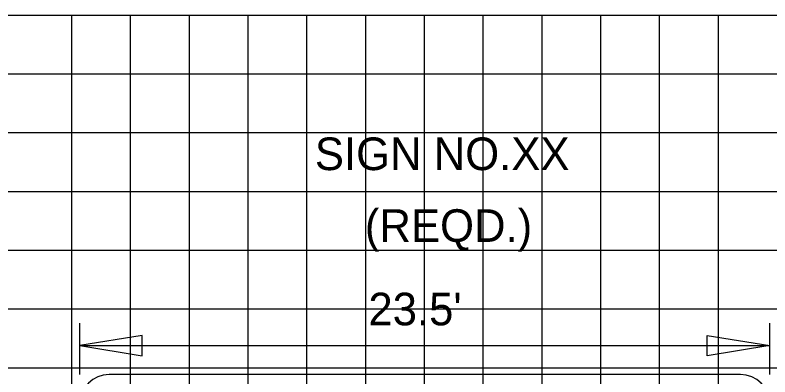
# Model space of a CAD drawing. Extents: x 2193008 to 2198143, y 1236112 to 1237864.
# Drawn here: x 2194647.76 to 2194673.44, y 1237210.79 to 1237223.11 of the extents above; entities that cross this region are included whole.
import ezdxf

# ---------------------------------------------------------------- set-up
doc = ezdxf.new("R2010")
doc.units = 0
for name, color, linetype in [('GSCOLORFILL', 7, 'Continuous'), ('GSDIMS', 7, 'Continuous'), ('Level 55', 7, 'Continuous'), ('M-ROADS', 7, 'Continuous')]:
    doc.layers.add(name, color=color, linetype=linetype)

msp = doc.modelspace()

# ---------------------------------------------------------------- linework, layer by layer
at = {"layer": 'GSCOLORFILL'}
msp.add_line((2194672.436, 1237210.877), (2194650.958, 1237210.877), dxfattribs=at)
for centre, start, end in [((2194650.958, 1237209.878), 90, 180), ((2194672.436, 1237209.878), 0, 90)]:
    msp.add_arc(centre, 0.999, start, end, dxfattribs=at)
at = {"layer": 'GSDIMS'}
for p, q in [((2194649.959, 1237210.877), (2194649.959, 1237212.619)), ((2194673.435, 1237210.877), (2194673.435, 1237212.619)), ((2194649.959, 1237211.861), (2194673.435, 1237211.861))]:
    msp.add_line(p, q, dxfattribs=at)
for points in [[(2194649.959, 1237211.861), (2194652.087, 1237211.514), (2194652.087, 1237212.208)], [(2194673.435, 1237211.861), (2194671.307, 1237211.514), (2194671.307, 1237212.208)]]:
    msp.add_lwpolyline(points, close=True, dxfattribs=at)
at = {"layer": 'M-ROADS'}
for p, q in [((2194547.688, 1237223.106), (2194677.688, 1237223.106)), ((2194649.688, 1237163.106), (2194649.688, 1237223.106)), ((2194651.688, 1237163.106), (2194651.688, 1237223.106)), ((2194653.688, 1237163.106), (2194653.688, 1237223.106)), ((2194655.688, 1237163.106), (2194655.688, 1237223.106)), ((2194657.688, 1237163.106), (2194657.688, 1237223.106)), ((2194659.688, 1237163.106), (2194659.688, 1237223.106)), ((2194661.688, 1237163.106), (2194661.688, 1237223.106)), ((2194663.688, 1237163.106), (2194663.688, 1237223.106)), ((2194665.688, 1237163.106), (2194665.688, 1237223.106)), ((2194667.688, 1237163.106), (2194667.688, 1237223.106)), ((2194669.688, 1237163.106), (2194669.688, 1237223.106)), ((2194671.688, 1237163.106), (2194671.688, 1237223.106)), ((2194547.688, 1237221.106), (2194677.688, 1237221.106)), ((2194547.688, 1237219.106), (2194677.688, 1237219.106)), ((2194547.688, 1237217.106), (2194677.688, 1237217.106)), ((2194547.688, 1237215.106), (2194677.688, 1237215.106)), ((2194547.688, 1237213.106), (2194677.688, 1237213.106)), ((2194547.688, 1237211.106), (2194677.688, 1237211.106))]:
    msp.add_line(p, q, dxfattribs=at)

# ---------------------------------------------------------------- texts
at = {"layer": 'Level 55'}
for s, p in [('SIGN NO.XX', (2194657.958, 1237217.831)), ('(REQD.)', (2194659.66, 1237215.388)), ("23.5'", (2194659.78, 1237212.549))]:
    msp.add_text(s, height=1.1105, dxfattribs=at).set_placement(p)

doc.saveas('drawing.dxf')
